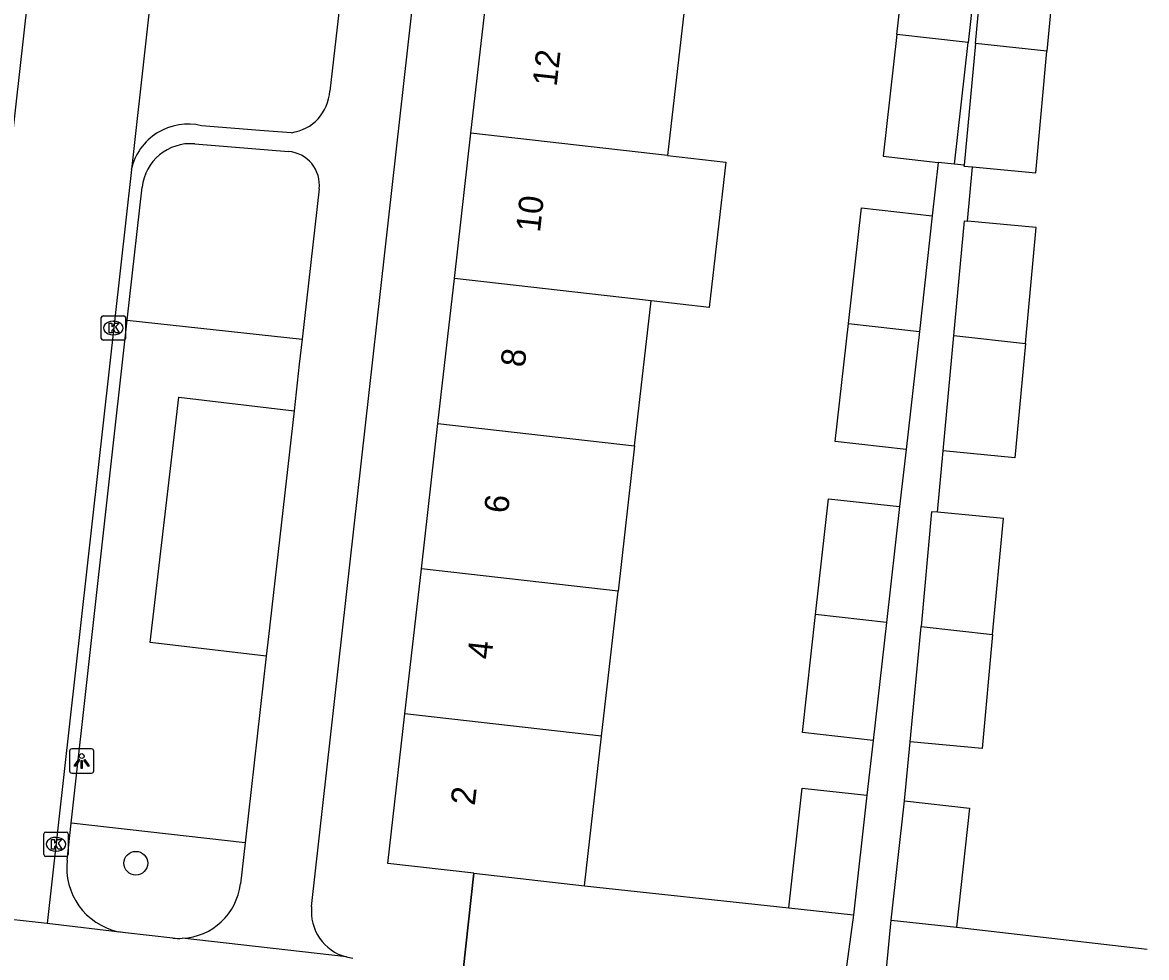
# Model space of a CAD drawing. Extents: x 161928 to 163055, y 386475 to 387428.
# Drawn here: x 162213.35 to 162259.53, y 386846.43 to 386884.84 of the extents above; entities that cross this region are included whole.
import ezdxf

# ---------------------------------------------------------------- set-up
doc = ezdxf.new("R2010")
doc.units = 0
for name, color, linetype in [('IMGEO_Boom', 7, 'Continuous'), ('IMGEO_Groenvoorziening', 7, 'Continuous'), ('IMGEO_Hek', 7, 'Continuous'), ('IMGEO_Kolk', 7, 'Continuous'), ('IMGEO_Lichtpunt', 7, 'Continuous'), ('IMGEO_Pand', 7, 'Continuous'), ('IMGEO_Pand_nummerreeks', 7, 'Continuous'), ('IMGEO_Rijbaan_lokaal_open', 7, 'Continuous'), ('IMGEO_Voetpad_open', 7, 'Continuous')]:
    doc.layers.add(name, color=color, linetype=linetype)

msp = doc.modelspace()

# ---------------------------------------------------------------- linework, layer by layer
at = {"layer": 'IMGEO_Boom'}
msp.add_circle((162218.006, 386850.304), 0.489, dxfattribs=at)
at = {"layer": 'IMGEO_Groenvoorziening'}
for points in [[(162217.655, 386872.612), (162224.836, 386871.824)], [(162223.364, 386858.81), (162218.599, 386859.365), (162219.773, 386869.442), (162224.507, 386868.891)], [(162222.494, 386851.148), (162215.354, 386851.944)], [(162231.457, 386845.899), (162231.888, 386849.896)], [(162236.439, 386849.378), (162244.833, 386848.474)], [(162251.718, 386847.674), (162259.56, 386846.78)]]:
    msp.add_lwpolyline(points, dxfattribs=at)
at = {"layer": 'IMGEO_Hek'}
msp.add_lwpolyline([(162231.888, 386849.896), (162231.457, 386845.899)], dxfattribs=at)
at = {"layer": 'IMGEO_Kolk'}
for p, q in [((162216.66, 386872.79), (162217.512, 386872.79)), ((162216.585, 386871.864), (162216.585, 386872.716)), ((162217.073, 386872.57), (162217.098, 386872.57)), ((162217.586, 386872.716), (162217.586, 386871.864)), ((162217.096, 386872.01), (162217.071, 386872.01)), ((162217.512, 386871.79), (162216.66, 386871.79)), ((162214.304, 386851.584), (162215.156, 386851.584)), ((162214.229, 386850.658), (162214.229, 386851.51)), ((162214.717, 386851.364), (162214.742, 386851.364)), ((162215.23, 386851.51), (162215.23, 386850.658)), ((162214.74, 386850.804), (162214.715, 386850.804)), ((162215.156, 386850.584), (162214.304, 386850.584))]:
    msp.add_line(p, q, dxfattribs=at)
for points in [[(162216.66, 386872.79), (162217.512, 386872.79)], [(162216.585, 386871.864), (162216.585, 386872.716)], [(162216.906, 386872.49), (162217.029, 386872.49), (162217.029, 386872.339), (162217.159, 386872.49), (162217.323, 386872.49), (162217.177, 386872.339), (162217.33, 386872.09), (162217.178, 386872.09), (162217.093, 386872.254), (162217.029, 386872.187), (162217.029, 386872.09), (162216.906, 386872.09), (162216.906, 386872.49)], [(162217.586, 386872.716), (162217.586, 386871.864)], [(162217.512, 386871.79), (162216.66, 386871.79)], [(162214.304, 386851.584), (162215.156, 386851.584)], [(162214.229, 386850.658), (162214.229, 386851.51)], [(162214.55, 386851.284), (162214.673, 386851.284), (162214.673, 386851.133), (162214.803, 386851.284), (162214.967, 386851.284), (162214.821, 386851.133), (162214.974, 386850.884), (162214.822, 386850.884), (162214.737, 386851.048), (162214.673, 386850.981), (162214.673, 386850.884), (162214.55, 386850.884), (162214.55, 386851.284)], [(162215.23, 386851.51), (162215.23, 386850.658)], [(162215.156, 386850.584), (162214.304, 386850.584)]]:
    msp.add_lwpolyline(points, dxfattribs=at)
for centre, start, end in [((162216.662, 386872.714), 91.552, 178.448), ((162216.662, 386872.714), 91.552, 178.448), ((162217.51, 386872.714), 1.552, 88.448), ((162217.51, 386872.714), 1.552, 88.448), ((162216.662, 386871.866), 181.552, 268.448), ((162216.662, 386871.866), 181.552, 268.448), ((162217.51, 386871.866), 271.552, 358.448), ((162217.51, 386871.866), 271.552, 358.448), ((162214.306, 386851.508), 91.552, 178.448), ((162214.306, 386851.508), 91.552, 178.448), ((162215.154, 386851.508), 1.552, 88.448), ((162215.154, 386851.508), 1.552, 88.448), ((162214.306, 386850.66), 181.552, 268.448), ((162214.306, 386850.66), 181.552, 268.448), ((162215.154, 386850.66), 271.552, 358.448), ((162215.154, 386850.66), 271.552, 358.448)]:
    msp.add_arc(centre, 0.0765, start, end, dxfattribs=at)
for centre, major_axis, ratio, start_param, end_param in [((162217.072, 386872.29), (-0.387, 0.002), 0.722429, 4.712389, 7.853982), ((162217.097, 386872.29), (-0.39, 0.002), 0.717154, 1.570796, 4.712389), ((162214.716, 386851.084), (-0.387, 0.002), 0.722429, 4.712389, 7.853982), ((162214.741, 386851.084), (-0.39, 0.002), 0.717154, 1.570796, 4.712389)]:
    msp.add_ellipse(centre, major_axis=major_axis, ratio=ratio, start_param=start_param, end_param=end_param, dxfattribs=at)
at = {"layer": 'IMGEO_Lichtpunt'}
for p, q in [((162215.286, 386854.908), (162215.286, 386854.101)), ((162215.286, 386854.908), (162215.286, 386854.101)), ((162216.188, 386855.003), (162215.38, 386855.003)), ((162216.188, 386855.003), (162215.38, 386855.003)), ((162216.282, 386854.101), (162216.282, 386854.908)), ((162216.282, 386854.101), (162216.282, 386854.908)), ((162215.38, 386854.007), (162216.188, 386854.007)), ((162215.38, 386854.007), (162216.188, 386854.007))]:
    msp.add_line(p, q, dxfattribs=at)
for points in [[(162215.66, 386854.572), (162215.699, 386854.544), (162215.511, 386854.282), (162215.473, 386854.309), (162215.66, 386854.572)], [(162215.762, 386854.524), (162215.809, 386854.524), (162215.809, 386854.202), (162215.762, 386854.202), (162215.762, 386854.524)], [(162215.872, 386854.544), (162215.91, 386854.571), (162216.097, 386854.309), (162216.058, 386854.281), (162215.872, 386854.544)]]:
    msp.add_lwpolyline(points, dxfattribs=at)
msp.add_circle((162215.785, 386854.706), 0.0994, dxfattribs=at)
for centre, start, end in [((162215.38, 386854.908), 90, 180), ((162215.38, 386854.908), 90, 180), ((162216.188, 386854.908), 0, 90), ((162216.188, 386854.908), 0, 90), ((162215.38, 386854.101), 180, 270), ((162215.38, 386854.101), 180, 270), ((162216.188, 386854.101), 270, 0), ((162216.188, 386854.101), 270, 360)]:
    msp.add_arc(centre, 0.0946, start, end, dxfattribs=at)
at = {"layer": 'IMGEO_Pand'}
for points in [[(162249.274, 386884.348), (162249.773, 386888.811), (162252.699, 386888.484), (162252.2, 386884.015)], [(162252.498, 386883.981), (162252.908, 386888.391), (162255.855, 386888.118), (162255.441, 386883.655)], [(162231.776, 386880.288), (162232.455, 386886.249)], [(162240.531, 386885.329), (162239.853, 386879.368)], [(162249.274, 386884.348), (162248.715, 386879.346), (162250.974, 386879.094)], [(162252.2, 386884.015), (162249.274, 386884.348)], [(162251.642, 386879.019), (162252.2, 386884.015)], [(162252.498, 386883.981), (162252.034, 386878.983)], [(162255.441, 386883.655), (162252.498, 386883.981)], [(162252.382, 386878.905), (162254.978, 386878.665), (162255.441, 386883.655)], [(162231.098, 386874.326), (162231.776, 386880.288)], [(162239.853, 386879.368), (162231.776, 386880.288)], [(162239.853, 386879.368), (162242.246, 386879.095), (162241.567, 386873.133), (162239.174, 386873.406)], [(162251.642, 386879.019), (162250.974, 386879.094)], [(162252.034, 386878.983), (162252.03, 386878.938), (162252.382, 386878.905)], [(162247.284, 386872.471), (162247.815, 386877.226), (162250.729, 386876.901)], [(162250.729, 386876.901), (162250.198, 386872.139)], [(162251.617, 386871.979), (162252.054, 386876.69), (162252.176, 386876.679)], [(162254.559, 386871.653), (162255.001, 386876.417), (162252.176, 386876.679)], [(162230.419, 386868.365), (162231.098, 386874.326)], [(162239.174, 386873.406), (162231.098, 386874.326)], [(162238.496, 386867.444), (162239.174, 386873.406)], [(162249.657, 386867.301), (162246.743, 386867.627), (162247.284, 386872.471)], [(162247.284, 386872.471), (162250.198, 386872.139)], [(162250.198, 386872.139), (162249.657, 386867.301)], [(162251.177, 386867.237), (162251.617, 386871.979)], [(162251.617, 386871.979), (162254.559, 386871.653)], [(162254.559, 386871.653), (162254.124, 386866.963), (162251.177, 386867.237)], [(162229.74, 386862.403), (162230.419, 386868.365)], [(162230.419, 386868.365), (162238.496, 386867.444)], [(162238.496, 386867.444), (162237.817, 386861.482)], [(162245.933, 386860.521), (162246.464, 386865.276), (162249.378, 386864.951)], [(162249.378, 386864.951), (162248.847, 386860.189)], [(162250.944, 386864.718), (162250.703, 386864.74), (162250.266, 386860.029)], [(162253.208, 386859.703), (162253.65, 386864.467), (162250.944, 386864.718)], [(162229.062, 386856.442), (162229.74, 386862.403)], [(162237.817, 386861.482), (162229.74, 386862.403)], [(162237.138, 386855.521), (162237.817, 386861.482)], [(162248.306, 386855.351), (162245.392, 386855.677), (162245.933, 386860.521)], [(162248.847, 386860.189), (162245.933, 386860.521)], [(162248.847, 386860.189), (162248.306, 386855.351)], [(162249.826, 386855.287), (162250.266, 386860.029)], [(162250.266, 386860.029), (162253.208, 386859.703)], [(162253.208, 386859.703), (162252.773, 386855.013), (162249.826, 386855.287)], [(162231.888, 386849.896), (162228.362, 386850.297), (162229.062, 386856.442)], [(162237.138, 386855.521), (162229.062, 386856.442)], [(162236.439, 386849.378), (162237.138, 386855.521)], [(162244.833, 386848.474), (162245.382, 386853.393), (162248.038, 386853.096)], [(162248.038, 386853.096), (162247.49, 386848.178)], [(162249.043, 386847.972), (162249.589, 386852.863)], [(162249.589, 386852.863), (162252.264, 386852.565), (162251.718, 386847.674)], [(162231.888, 386849.896), (162236.439, 386849.378)], [(162244.833, 386848.474), (162247.49, 386848.178)], [(162249.043, 386847.972), (162251.718, 386847.674)]]:
    msp.add_lwpolyline(points, dxfattribs=at)
at = {"layer": 'IMGEO_Rijbaan_lokaal_open'}
for points in [[(162221.937, 386915.685), (162217.824, 386878.802)], [(162209.374, 386848.391), (162216.766, 386914.216)], [(162217.824, 386878.802), (162214.37, 386847.825)], [(162214.37, 386847.825), (162211.872, 386848.108)]]:
    msp.add_lwpolyline(points, dxfattribs=at)
at = {"layer": 'IMGEO_Voetpad_open'}
for points in [[(162229.34, 386912.083), (162227.454, 386894.935), (162225.975, 386882.023)], [(162225.231, 386848.529), (162232.179, 386910.543)], [(162224.398, 386880.311), (162223.281, 386880.385), (162220.706, 386880.599)], [(162220.427, 386879.855), (162224.278, 386879.54)], [(162250.974, 386879.094), (162250.729, 386876.901)], [(162252.034, 386878.983), (162251.642, 386879.019)], [(162252.176, 386876.679), (162252.382, 386878.905)], [(162217.655, 386872.612), (162218.262, 386878.069)], [(162225.542, 386878.003), (162224.836, 386871.824)], [(162215.354, 386851.944), (162217.655, 386872.612)], [(162224.836, 386871.824), (162224.724, 386870.8), (162224.507, 386868.891)], [(162224.507, 386868.891), (162223.455, 386859.612), (162223.364, 386858.81)], [(162249.657, 386867.301), (162249.378, 386864.951)], [(162250.944, 386864.718), (162251.177, 386867.237)], [(162223.364, 386858.81), (162222.494, 386851.148)], [(162248.306, 386855.351), (162248.038, 386853.096)], [(162249.589, 386852.863), (162249.826, 386855.287)], [(162215.185, 386850.432), (162215.354, 386851.944)], [(162222.494, 386851.148), (162222.302, 386849.456)], [(162247.49, 386848.178), (162246.945, 386844.164)], [(162248.649, 386843.973), (162249.043, 386847.972)], [(162217.58, 386847.442), (162214.37, 386847.825)], [(162217.58, 386847.442), (162217.287, 386847.49)], [(162219.524, 386847.232), (162217.58, 386847.442)], [(162226.657, 386846.456), (162219.915, 386847.22)]]:
    msp.add_lwpolyline(points, dxfattribs=at)
for centre, radius, start, end in [((162224.144, 386882.128), 1.834, 277.9691, 356.7318), ((162220.155, 386878.273), 2.391, 76.6818, 167.2074), ((162220.264, 386877.847), 2.014, 85.3557, 173.6856), ((162224.166, 386878.16), 1.385, 353.4966, 85.3699), ((162217.87, 386850.128), 2.702, 173.5441, 257.546), ((162219.794, 386849.741), 2.524, 272.7401, 353.5183), ((162227.141, 386848.316), 1.922, 173.6367, 255.4109), ((162219.803, 386849.949), 2.731, 264.1357, 272.3485), ((162227.153, 386848.411), 2.016, 255.7652, 263.5123)]:
    msp.add_arc(centre, radius, start, end, dxfattribs=at)

# ---------------------------------------------------------------- texts
at = {"layer": 'IMGEO_Pand_nummerreeks'}
for s, rotation, p in [('12', 83.505, (162235.293, 386882.183)), ('10', 83.5029, (162234.61, 386876.19)), ('8', 83.505, (162233.981, 386870.65)), ('6', 83.505, (162233.298, 386864.648)), ('4', 83.505, (162232.615, 386858.65)), ('2', 83.505, (162231.931, 386852.649))]:
    msp.add_text(s, height=1, rotation=rotation, dxfattribs=at).set_placement(p)

doc.saveas('drawing.dxf')
